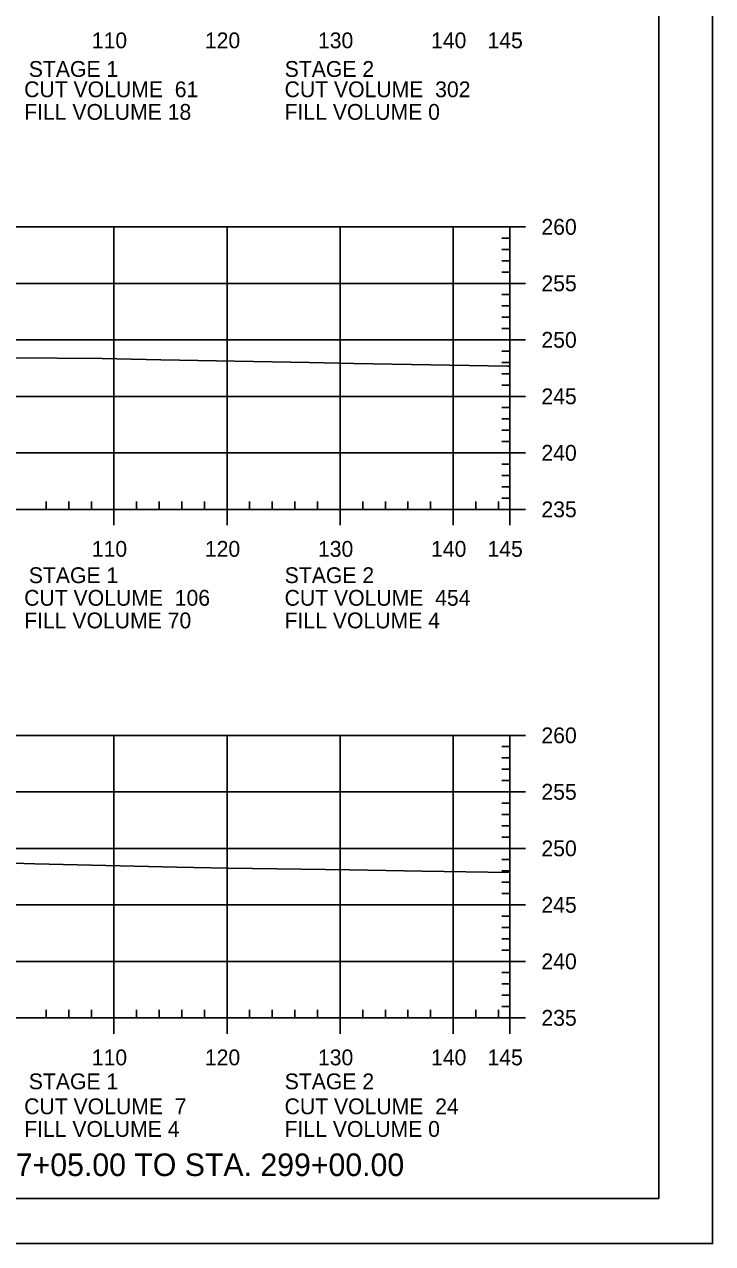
# Model space of a CAD drawing. Extents: x 1365647 to 1367999, y 387113 to 400173.
# Drawn here: x 1365996.2 to 1366057, y 397186.3 to 397294.2 of the extents above; entities that cross this region are included whole.
import ezdxf

# ---------------------------------------------------------------- set-up
doc = ezdxf.new("R2010")
doc.units = 0
for name, color, linetype in [('R_Axis', 7, 'Continuous'), ('R_Axis Annot', 7, 'Continuous'), ('R_Border', 7, 'Continuous'), ('R_Draft', 7, 'Continuous'), ('R_Exist Surface', 7, 'Continuous'), ('R_Grid', 7, 'Continuous'), ('R_No Plot', 7, 'Continuous')]:
    doc.layers.add(name, color=color, linetype=linetype)

msp = doc.modelspace()

# ---------------------------------------------------------------- linework, layer by layer
at = {"layer": 'R_Axis'}
for p, q in [((1366039.09, 397251.26), (1366039.09, 397276.26)), ((1366040.49, 397276.26), (1366039.09, 397276.26)), ((1366039.09, 397275.26), (1366038.39, 397275.26)), ((1366039.09, 397274.26), (1366038.39, 397274.26)), ((1366039.09, 397273.26), (1366038.39, 397273.26)), ((1366039.09, 397272.26), (1366038.39, 397272.26)), ((1366040.49, 397271.26), (1366039.09, 397271.26)), ((1366039.09, 397270.26), (1366038.39, 397270.26)), ((1366039.09, 397269.26), (1366038.39, 397269.26)), ((1366039.09, 397268.26), (1366038.39, 397268.26)), ((1366039.09, 397267.26), (1366038.39, 397267.26)), ((1366040.49, 397266.26), (1366039.09, 397266.26)), ((1366039.09, 397265.26), (1366038.39, 397265.26)), ((1366039.09, 397264.26), (1366038.39, 397264.26)), ((1366039.09, 397263.26), (1366038.39, 397263.26)), ((1366039.09, 397262.26), (1366038.39, 397262.26)), ((1366040.49, 397261.26), (1366039.09, 397261.26)), ((1366039.09, 397260.26), (1366038.39, 397260.26)), ((1366039.09, 397259.26), (1366038.39, 397259.26)), ((1366039.09, 397258.26), (1366038.39, 397258.26)), ((1366039.09, 397257.26), (1366038.39, 397257.26)), ((1366040.49, 397256.26), (1366039.09, 397256.26)), ((1366039.09, 397255.26), (1366038.39, 397255.26)), ((1366039.09, 397254.26), (1366038.39, 397254.26)), ((1366039.09, 397253.26), (1366038.39, 397253.26)), ((1365998.09, 397251.26), (1365998.09, 397251.96)), ((1366000.09, 397251.26), (1366000.09, 397251.96)), ((1366002.09, 397251.26), (1366002.09, 397251.96)), ((1366006.09, 397251.26), (1366006.09, 397251.96)), ((1366008.09, 397251.26), (1366008.09, 397251.96)), ((1366010.09, 397251.26), (1366010.09, 397251.96)), ((1366012.09, 397251.26), (1366012.09, 397251.96)), ((1366016.09, 397251.26), (1366016.09, 397251.96)), ((1366018.09, 397251.26), (1366018.09, 397251.96)), ((1366020.09, 397251.26), (1366020.09, 397251.96)), ((1366022.09, 397251.26), (1366022.09, 397251.96)), ((1366026.09, 397251.26), (1366026.09, 397251.96)), ((1366028.09, 397251.26), (1366028.09, 397251.96)), ((1366030.09, 397251.26), (1366030.09, 397251.96)), ((1366032.09, 397251.26), (1366032.09, 397251.96)), ((1366036.09, 397251.26), (1366036.09, 397251.96)), ((1366038.09, 397251.26), (1366038.09, 397251.96)), ((1366039.09, 397252.26), (1366038.39, 397252.26)), ((1365749.09, 397251.26), (1366039.09, 397251.26)), ((1366004.09, 397249.86), (1366004.09, 397251.26)), ((1366014.09, 397249.86), (1366014.09, 397251.26)), ((1366024.09, 397249.86), (1366024.09, 397251.26)), ((1366034.09, 397249.86), (1366034.09, 397251.26)), ((1366039.09, 397249.86), (1366039.09, 397251.26)), ((1366040.49, 397251.26), (1366039.09, 397251.26)), ((1366039.09, 397206.26), (1366039.09, 397231.26)), ((1366040.49, 397231.26), (1366039.09, 397231.26)), ((1366039.09, 397230.26), (1366038.39, 397230.26)), ((1366039.09, 397229.26), (1366038.39, 397229.26)), ((1366039.09, 397228.26), (1366038.39, 397228.26)), ((1366039.09, 397227.26), (1366038.39, 397227.26)), ((1366040.49, 397226.26), (1366039.09, 397226.26)), ((1366039.09, 397225.26), (1366038.39, 397225.26)), ((1366039.09, 397224.26), (1366038.39, 397224.26)), ((1366039.09, 397223.26), (1366038.39, 397223.26)), ((1366039.09, 397222.26), (1366038.39, 397222.26)), ((1366039.09, 397220.26), (1366038.39, 397220.26)), ((1366040.49, 397221.26), (1366039.09, 397221.26)), ((1366039.09, 397219.26), (1366038.39, 397219.26)), ((1366039.09, 397218.26), (1366038.39, 397218.26)), ((1366039.09, 397217.26), (1366038.39, 397217.26)), ((1366040.49, 397216.26), (1366039.09, 397216.26)), ((1366039.09, 397215.26), (1366038.39, 397215.26)), ((1366039.09, 397214.26), (1366038.39, 397214.26)), ((1366039.09, 397213.26), (1366038.39, 397213.26)), ((1366039.09, 397212.26), (1366038.39, 397212.26)), ((1366040.49, 397211.26), (1366039.09, 397211.26)), ((1366039.09, 397210.26), (1366038.39, 397210.26)), ((1366039.09, 397209.26), (1366038.39, 397209.26)), ((1366039.09, 397208.26), (1366038.39, 397208.26)), ((1365749.09, 397206.26), (1366039.09, 397206.26)), ((1365998.09, 397206.26), (1365998.09, 397206.96)), ((1366000.09, 397206.26), (1366000.09, 397206.96)), ((1366002.09, 397206.26), (1366002.09, 397206.96)), ((1366004.09, 397204.86), (1366004.09, 397206.26)), ((1366006.09, 397206.26), (1366006.09, 397206.96)), ((1366008.09, 397206.26), (1366008.09, 397206.96)), ((1366010.09, 397206.26), (1366010.09, 397206.96)), ((1366012.09, 397206.26), (1366012.09, 397206.96)), ((1366014.09, 397204.86), (1366014.09, 397206.26)), ((1366016.09, 397206.26), (1366016.09, 397206.96)), ((1366018.09, 397206.26), (1366018.09, 397206.96)), ((1366020.09, 397206.26), (1366020.09, 397206.96)), ((1366022.09, 397206.26), (1366022.09, 397206.96)), ((1366024.09, 397204.86), (1366024.09, 397206.26)), ((1366026.09, 397206.26), (1366026.09, 397206.96)), ((1366028.09, 397206.26), (1366028.09, 397206.96)), ((1366030.09, 397206.26), (1366030.09, 397206.96)), ((1366032.09, 397206.26), (1366032.09, 397206.96)), ((1366034.09, 397204.86), (1366034.09, 397206.26)), ((1366036.09, 397206.26), (1366036.09, 397206.96)), ((1366038.09, 397206.26), (1366038.09, 397206.96)), ((1366039.09, 397207.26), (1366038.39, 397207.26)), ((1366039.09, 397204.86), (1366039.09, 397206.26)), ((1366040.49, 397206.26), (1366039.09, 397206.26))]:
    msp.add_line(p, q, dxfattribs=at)
at = {"layer": 'R_Border'}
for q in [(1366052.27, 397395.72), (1365736.09, 397190.26)]:
    msp.add_line((1366052.27, 397190.26), q, dxfattribs=at)
at = {"layer": 'R_Exist Surface'}
for points in [[(1365936.16, 397266), (1365942.44, 397265.98), (1365944.42, 397265.91), (1365948.47, 397265.77), (1365958.49, 397265.34), (1365964.7, 397265.02), (1365973.26, 397264.95), (1365983.93, 397264.78), (1365987.07, 397264.73), (1366003.04, 397264.61), (1366008.25, 397264.5), (1366021.34, 397264.26), (1366025.31, 397264.17), (1366038.89, 397263.93), (1366039.09, 397263.93)], [(1365938.77, 397220.63), (1365948.57, 397220.84), (1365954.85, 397220.95), (1365958.48, 397220.83), (1365961.16, 397220.73), (1365962.02, 397220.73), (1365974.43, 397220.77), (1365983.46, 397220.31), (1365986.83, 397220.16), (1365987.54, 397220.12), (1365990.34, 397220.09), (1365997.08, 397219.89), (1366009.65, 397219.59), (1366014.2, 397219.52), (1366024.94, 397219.35), (1366031.34, 397219.25), (1366039.09, 397219.12)]]:
    msp.add_lwpolyline(points, dxfattribs=at)
at = {"layer": 'R_Grid'}
for p, q in [((1365749.09, 397276.26), (1366039.09, 397276.26)), ((1366004.09, 397251.26), (1366004.09, 397276.26)), ((1366014.09, 397251.26), (1366014.09, 397276.26)), ((1366024.09, 397251.26), (1366024.09, 397276.26)), ((1366034.09, 397251.26), (1366034.09, 397276.26)), ((1366039.09, 397251.26), (1366039.09, 397276.26)), ((1365749.09, 397271.26), (1366039.09, 397271.26)), ((1365749.09, 397266.26), (1366039.09, 397266.26)), ((1365749.09, 397261.26), (1366039.09, 397261.26)), ((1365749.09, 397256.26), (1366039.09, 397256.26)), ((1365749.09, 397251.26), (1366039.09, 397251.26)), ((1365749.09, 397231.26), (1366039.09, 397231.26)), ((1366004.09, 397206.26), (1366004.09, 397231.26)), ((1366014.09, 397206.26), (1366014.09, 397231.26)), ((1366024.09, 397206.26), (1366024.09, 397231.26)), ((1366034.09, 397206.26), (1366034.09, 397231.26)), ((1366039.09, 397206.26), (1366039.09, 397231.26)), ((1365749.09, 397226.26), (1366039.09, 397226.26)), ((1365749.09, 397221.26), (1366039.09, 397221.26)), ((1365749.09, 397216.26), (1366039.09, 397216.26)), ((1365749.09, 397211.26), (1366039.09, 397211.26)), ((1365749.09, 397206.26), (1366039.09, 397206.26))]:
    msp.add_line(p, q, dxfattribs=at)
at = {"layer": 'R_No Plot'}
msp.add_line((1365723.69, 397186.29), (1366057.03, 397186.29), dxfattribs=at)
msp.add_lwpolyline([(1365723.69, 397399.62), (1366057.03, 397399.62), (1366057.03, 397186.28), (1365723.69, 397186.28)], close=True, dxfattribs=at)

# ---------------------------------------------------------------- texts
at = {"layer": 'R_Axis Annot'}
for s, p in [('110', (1366002.13, 397292.06)), ('120', (1366012.13, 397292.06)), ('130', (1366022.13, 397292.06)), ('140', (1366032.13, 397292.06)), ('145', (1366037.12, 397292.06)), ('STAGE 1', (1365996.56, 397289.53)), ('STAGE 2', (1366019.19, 397289.53)), ('CUT VOLUME  61', (1365996.15, 397287.73)), ('CUT VOLUME  302', (1366019.18, 397287.73)), ('FILL VOLUME 18', (1365996.15, 397285.73)), ('FILL VOLUME 0', (1366019.18, 397285.73)), ('260', (1366041.89, 397275.56)), ('255', (1366041.89, 397270.56)), ('250', (1366041.89, 397265.56)), ('245', (1366041.89, 397260.56)), ('240', (1366041.89, 397255.56)), ('235', (1366041.89, 397250.56)), ('110', (1366002.13, 397247.06)), ('120', (1366012.13, 397247.06)), ('130', (1366022.13, 397247.06)), ('140', (1366032.13, 397247.06)), ('145', (1366037.12, 397247.06)), ('STAGE 1', (1365996.56, 397244.73)), ('STAGE 2', (1366019.19, 397244.73)), ('CUT VOLUME  106', (1365996.15, 397242.73)), ('CUT VOLUME  454', (1366019.18, 397242.73)), ('FILL VOLUME 70', (1365996.15, 397240.73)), ('FILL VOLUME 4', (1366019.18, 397240.73)), ('260', (1366041.89, 397230.56)), ('255', (1366041.89, 397225.56)), ('250', (1366041.89, 397220.56)), ('245', (1366041.89, 397215.56)), ('240', (1366041.89, 397210.56)), ('235', (1366041.89, 397205.56)), ('110', (1366002.13, 397202.06)), ('120', (1366012.13, 397202.06)), ('130', (1366022.13, 397202.06)), ('140', (1366032.13, 397202.06)), ('145', (1366037.12, 397202.06)), ('STAGE 1', (1365996.56, 397199.94)), ('STAGE 2', (1366019.19, 397199.94)), ('CUT VOLUME  7', (1365996.15, 397197.73)), ('CUT VOLUME  24', (1366019.18, 397197.73)), ('FILL VOLUME 4', (1365996.15, 397195.73)), ('FILL VOLUME 0', (1366019.18, 397195.73))]:
    msp.add_text(s, height=1.4, dxfattribs=at).set_placement(p)
at = {"layer": 'R_Draft'}
msp.add_text('STA.297+05.00 TO STA. 299+00.00', height=2, dxfattribs=at).set_placement((1365986.49, 397192.26))

doc.saveas('drawing.dxf')
